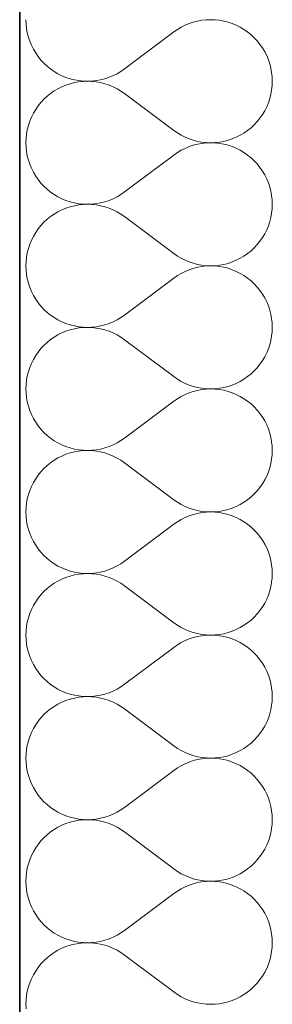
# Model space of a CAD drawing. Header units: millimetres. Extents: x -148444 to 51443, y -4810 to 453290.
# Tile 342 of 551: x -137998 to -137842, y 367171 to 367780. Entities that reach past the tile are written whole.
import ezdxf

# ---------------------------------------------------------------- set-up
doc = ezdxf.new("R2010")
doc.units = ezdxf.units.MM
doc.layers.add('- A - ocieplenie', color=8, linetype='Continuous')

# ---------------------------------------------------------------- blocks, each defined once
blk = doc.blocks.new('*X29')
at = {"layer": '- A - ocieplenie', "linetype": 'Continuous', "lineweight": 13, "ltscale": 100}
for p, q in [((19781.29, 395214.04), (19781.38, 395211.32)), ((19781.38, 395211.32), (19781.68, 395208.62)), ((19877.29, 395209.36), (19874.95, 395207.97)), ((19879.72, 395210.58), (19877.29, 395209.36)), ((19882.23, 395211.63), (19879.72, 395210.58)), ((19884.81, 395212.49), (19882.23, 395211.63)), ((19887.45, 395213.16), (19884.81, 395212.49)), ((19890.13, 395213.65), (19887.45, 395213.16)), ((19892.83, 395213.94), (19890.13, 395213.65)), ((19895.55, 395214.04), (19892.83, 395213.94)), ((19898.27, 395213.94), (19895.55, 395214.04)), ((19900.97, 395213.66), (19898.27, 395213.94)), ((19903.65, 395213.17), (19900.97, 395213.66)), ((19906.29, 395212.5), (19903.65, 395213.17)), ((19908.87, 395211.64), (19906.29, 395212.5)), ((19911.38, 395210.6), (19908.87, 395211.64)), ((19913.82, 395209.39), (19911.38, 395210.6)), ((19916.16, 395208), (19913.82, 395209.39)), ((19781.68, 395208.62), (19782.16, 395205.94)), ((19782.16, 395205.94), (19782.83, 395203.3)), ((19782.83, 395203.3), (19783.69, 395200.72)), ((19872.72, 395206.42), (19842.24, 395183.56)), ((19874.95, 395207.97), (19872.72, 395206.42)), ((19918.39, 395206.45), (19916.16, 395208)), ((19920.51, 395204.74), (19918.39, 395206.45)), ((19922.5, 395202.89), (19920.51, 395204.74)), ((19783.69, 395200.72), (19784.73, 395198.21)), ((19784.73, 395198.21), (19785.95, 395195.78)), ((19924.36, 395200.9), (19922.5, 395202.89)), ((19926.06, 395198.78), (19924.36, 395200.9)), ((19927.62, 395196.55), (19926.06, 395198.78)), ((19785.95, 395195.78), (19787.34, 395193.44)), ((19787.34, 395193.44), (19788.89, 395191.2)), ((19788.89, 395191.2), (19790.6, 395189.08)), ((19929.01, 395194.21), (19927.62, 395196.55)), ((19930.22, 395191.78), (19929.01, 395194.21)), ((19931.26, 395189.26), (19930.22, 395191.78)), ((19790.6, 395189.08), (19792.45, 395187.09)), ((19792.45, 395187.09), (19794.45, 395185.24)), ((19794.45, 395185.24), (19796.56, 395183.53)), ((19932.12, 395186.68), (19931.26, 395189.26)), ((19932.8, 395184.05), (19932.12, 395186.68)), ((19796.56, 395183.53), (19798.8, 395181.98)), ((19798.8, 395181.98), (19801.14, 395180.6)), ((19801.14, 395180.6), (19803.57, 395179.38)), ((19803.57, 395179.38), (19806.09, 395178.34)), ((19832.72, 395178.36), (19835.24, 395179.4)), ((19835.24, 395179.4), (19837.67, 395180.62)), ((19837.67, 395180.62), (19840.01, 395182.01)), ((19840.01, 395182.01), (19842.24, 395183.56)), ((19933.28, 395181.37), (19932.8, 395184.05)), ((19933.57, 395178.66), (19933.28, 395181.37)), ((19806.09, 395173.55), (19803.57, 395172.51)), ((19806.09, 395178.34), (19808.67, 395177.48)), ((19808.67, 395174.41), (19806.09, 395173.55)), ((19808.67, 395177.48), (19811.31, 395176.81)), ((19811.31, 395175.08), (19808.67, 395174.41)), ((19811.31, 395176.81), (19813.98, 395176.33)), ((19813.98, 395175.56), (19811.31, 395175.08)), ((19813.98, 395176.33), (19816.69, 395176.04)), ((19816.69, 395175.85), (19813.98, 395175.56)), ((19816.69, 395176.04), (19819.41, 395175.94)), ((19819.41, 395175.94), (19816.69, 395175.85)), ((19819.41, 395175.94), (19822.13, 395176.04)), ((19822.13, 395175.85), (19819.41, 395175.94)), ((19822.13, 395176.04), (19824.83, 395176.34)), ((19824.83, 395175.55), (19822.13, 395175.85)), ((19824.83, 395176.34), (19827.51, 395176.82)), ((19827.51, 395175.07), (19824.83, 395175.55)), ((19827.51, 395176.82), (19830.14, 395177.5)), ((19830.14, 395174.39), (19827.51, 395175.07)), ((19830.14, 395177.5), (19832.72, 395178.36)), ((19832.72, 395173.53), (19830.14, 395174.39)), ((19835.24, 395172.49), (19832.72, 395173.53)), ((19933.28, 395170.52), (19933.57, 395173.23)), ((19933.67, 395175.94), (19933.57, 395178.66)), ((19933.57, 395173.23), (19933.67, 395175.94)), ((19794.45, 395166.65), (19792.45, 395164.8)), ((19796.56, 395168.35), (19794.45, 395166.65)), ((19798.8, 395169.91), (19796.56, 395168.35)), ((19801.14, 395171.29), (19798.8, 395169.91)), ((19803.57, 395172.51), (19801.14, 395171.29)), ((19837.67, 395171.27), (19835.24, 395172.49)), ((19840.01, 395169.88), (19837.67, 395171.27)), ((19842.24, 395168.33), (19840.01, 395169.88)), ((19872.72, 395145.47), (19842.24, 395168.33)), ((19932.12, 395165.21), (19932.8, 395167.84)), ((19932.8, 395167.84), (19933.28, 395170.52)), ((19788.89, 395160.69), (19787.34, 395158.45)), ((19790.6, 395162.8), (19788.89, 395160.69)), ((19792.45, 395164.8), (19790.6, 395162.8)), ((19930.22, 395160.11), (19931.26, 395162.63)), ((19931.26, 395162.63), (19932.12, 395165.21)), ((19785.95, 395156.11), (19784.73, 395153.68)), ((19787.34, 395158.45), (19785.95, 395156.11)), ((19926.06, 395153.11), (19927.62, 395155.34)), ((19927.62, 395155.34), (19929.01, 395157.68)), ((19929.01, 395157.68), (19930.22, 395160.11)), ((19782.83, 395148.59), (19782.16, 395145.95)), ((19783.69, 395151.17), (19782.83, 395148.59)), ((19784.73, 395153.68), (19783.69, 395151.17)), ((19920.51, 395147.15), (19922.5, 395149)), ((19922.5, 395149), (19924.36, 395150.99)), ((19924.36, 395150.99), (19926.06, 395153.11)), ((19781.68, 395143.27), (19781.38, 395140.57)), ((19782.16, 395145.95), (19781.68, 395143.27)), ((19872.72, 395145.47), (19874.95, 395143.91)), ((19874.95, 395143.91), (19877.29, 395142.52)), ((19877.29, 395142.52), (19879.72, 395141.3)), ((19911.38, 395141.28), (19913.82, 395142.5)), ((19913.82, 395142.5), (19916.16, 395143.89)), ((19916.16, 395143.89), (19918.39, 395145.44)), ((19918.39, 395145.44), (19920.51, 395147.15)), ((19781.38, 395140.57), (19781.29, 395137.85)), ((19781.29, 395137.85), (19781.38, 395135.13)), ((19879.72, 395141.3), (19882.23, 395140.26)), ((19882.23, 395140.26), (19884.81, 395139.4)), ((19884.81, 395136.3), (19882.23, 395135.44)), ((19884.81, 395139.4), (19887.45, 395138.73)), ((19887.45, 395136.97), (19884.81, 395136.3)), ((19887.45, 395138.73), (19890.13, 395138.24)), ((19890.13, 395137.46), (19887.45, 395136.97)), ((19890.13, 395138.24), (19892.83, 395137.95)), ((19892.83, 395137.75), (19890.13, 395137.46)), ((19892.83, 395137.95), (19895.55, 395137.85)), ((19895.55, 395137.85), (19892.83, 395137.75)), ((19895.55, 395137.85), (19898.27, 395137.94)), ((19898.27, 395137.75), (19895.55, 395137.85)), ((19898.27, 395137.94), (19900.97, 395138.23)), ((19900.97, 395137.46), (19898.27, 395137.75)), ((19900.97, 395138.23), (19903.65, 395138.72)), ((19903.65, 395136.98), (19900.97, 395137.46)), ((19903.65, 395138.72), (19906.29, 395139.39)), ((19906.29, 395136.31), (19903.65, 395136.98)), ((19906.29, 395139.39), (19908.87, 395140.24)), ((19908.87, 395135.45), (19906.29, 395136.31)), ((19908.87, 395140.24), (19911.38, 395141.28)), ((19781.38, 395135.13), (19781.68, 395132.43)), ((19781.68, 395132.43), (19782.16, 395129.75)), ((19872.72, 395130.23), (19842.24, 395107.37)), ((19874.95, 395131.78), (19872.72, 395130.23)), ((19877.29, 395133.17), (19874.95, 395131.78)), ((19879.72, 395134.39), (19877.29, 395133.17)), ((19882.23, 395135.44), (19879.72, 395134.39)), ((19911.38, 395134.41), (19908.87, 395135.45)), ((19913.82, 395133.2), (19911.38, 395134.41)), ((19916.16, 395131.81), (19913.82, 395133.2)), ((19918.39, 395130.26), (19916.16, 395131.81)), ((19920.51, 395128.55), (19918.39, 395130.26)), ((19782.16, 395129.75), (19782.83, 395127.11)), ((19782.83, 395127.11), (19783.69, 395124.53)), ((19783.69, 395124.53), (19784.73, 395122.02)), ((19922.5, 395126.7), (19920.51, 395128.55)), ((19924.36, 395124.71), (19922.5, 395126.7)), ((19926.06, 395122.59), (19924.36, 395124.71)), ((19784.73, 395122.02), (19785.95, 395119.59)), ((19785.95, 395119.59), (19787.34, 395117.25)), ((19927.62, 395120.36), (19926.06, 395122.59)), ((19929.01, 395118.02), (19927.62, 395120.36)), ((19930.22, 395115.59), (19929.01, 395118.02)), ((19787.34, 395117.25), (19788.89, 395115.01)), ((19788.89, 395115.01), (19790.6, 395112.89)), ((19790.6, 395112.89), (19792.45, 395110.9)), ((19931.26, 395113.07), (19930.22, 395115.59)), ((19932.12, 395110.49), (19931.26, 395113.07)), ((19792.45, 395110.9), (19794.45, 395109.05)), ((19794.45, 395109.05), (19796.56, 395107.34)), ((19796.56, 395107.34), (19798.8, 395105.79)), ((19798.8, 395105.79), (19801.14, 395104.41)), ((19837.67, 395104.43), (19840.01, 395105.82)), ((19840.01, 395105.82), (19842.24, 395107.37)), ((19932.8, 395107.86), (19932.12, 395110.49)), ((19933.28, 395105.18), (19932.8, 395107.86)), ((19801.14, 395104.41), (19803.57, 395103.19)), ((19803.57, 395103.19), (19806.09, 395102.15)), ((19806.09, 395102.15), (19808.67, 395101.29)), ((19808.67, 395101.29), (19811.31, 395100.62)), ((19811.31, 395100.62), (19813.98, 395100.14)), ((19813.98, 395100.14), (19816.69, 395099.85)), ((19816.69, 395099.66), (19813.98, 395099.37)), ((19816.69, 395099.85), (19819.41, 395099.75)), ((19819.41, 395099.75), (19816.69, 395099.66)), ((19819.41, 395099.75), (19822.13, 395099.85)), ((19822.13, 395099.66), (19819.41, 395099.75)), ((19822.13, 395099.85), (19824.83, 395100.15)), ((19824.83, 395099.36), (19822.13, 395099.66)), ((19824.83, 395100.15), (19827.51, 395100.63)), ((19827.51, 395100.63), (19830.14, 395101.31)), ((19830.14, 395101.31), (19832.72, 395102.17)), ((19832.72, 395102.17), (19835.24, 395103.21)), ((19835.24, 395103.21), (19837.67, 395104.43)), ((19933.57, 395102.47), (19933.28, 395105.18)), ((19933.67, 395099.75), (19933.57, 395102.47)), ((19933.57, 395097.04), (19933.67, 395099.75)), ((19798.8, 395093.72), (19796.56, 395092.16)), ((19801.14, 395095.1), (19798.8, 395093.72)), ((19803.57, 395096.32), (19801.14, 395095.1)), ((19806.09, 395097.36), (19803.57, 395096.32)), ((19808.67, 395098.22), (19806.09, 395097.36)), ((19811.31, 395098.89), (19808.67, 395098.22)), ((19813.98, 395099.37), (19811.31, 395098.89)), ((19827.51, 395098.88), (19824.83, 395099.36)), ((19830.14, 395098.2), (19827.51, 395098.88)), ((19832.72, 395097.34), (19830.14, 395098.2)), ((19835.24, 395096.3), (19832.72, 395097.34)), ((19837.67, 395095.08), (19835.24, 395096.3)), ((19840.01, 395093.69), (19837.67, 395095.08)), ((19842.24, 395092.14), (19840.01, 395093.69)), ((19932.8, 395091.65), (19933.28, 395094.33)), ((19933.28, 395094.33), (19933.57, 395097.04)), ((19792.45, 395088.6), (19790.6, 395086.61)), ((19794.45, 395090.46), (19792.45, 395088.6)), ((19796.56, 395092.16), (19794.45, 395090.46)), ((19872.72, 395069.28), (19842.24, 395092.14)), ((19931.26, 395086.44), (19932.12, 395089.02)), ((19932.12, 395089.02), (19932.8, 395091.65)), ((19787.34, 395082.26), (19785.95, 395079.92)), ((19788.89, 395084.5), (19787.34, 395082.26)), ((19790.6, 395086.61), (19788.89, 395084.5)), ((19927.62, 395079.15), (19929.01, 395081.49)), ((19929.01, 395081.49), (19930.22, 395083.92)), ((19930.22, 395083.92), (19931.26, 395086.44)), ((19784.73, 395077.49), (19783.69, 395074.98)), ((19785.95, 395079.92), (19784.73, 395077.49)), ((19924.36, 395074.8), (19926.06, 395076.92)), ((19926.06, 395076.92), (19927.62, 395079.15)), ((19782.16, 395069.76), (19781.68, 395067.08)), ((19782.83, 395072.4), (19782.16, 395069.76)), ((19783.69, 395074.98), (19782.83, 395072.4)), ((19872.72, 395069.28), (19874.95, 395067.72)), ((19916.16, 395067.7), (19918.39, 395069.25)), ((19918.39, 395069.25), (19920.51, 395070.95)), ((19920.51, 395070.95), (19922.5, 395072.81)), ((19922.5, 395072.81), (19924.36, 395074.8)), ((19781.38, 395064.38), (19781.29, 395061.66)), ((19781.68, 395067.08), (19781.38, 395064.38)), ((19874.95, 395067.72), (19877.29, 395066.33)), ((19877.29, 395066.33), (19879.72, 395065.11)), ((19879.72, 395065.11), (19882.23, 395064.07)), ((19882.23, 395064.07), (19884.81, 395063.21)), ((19884.81, 395063.21), (19887.45, 395062.54)), ((19903.65, 395062.52), (19906.29, 395063.2)), ((19906.29, 395063.2), (19908.87, 395064.05)), ((19908.87, 395064.05), (19911.38, 395065.09)), ((19911.38, 395065.09), (19913.82, 395066.31)), ((19913.82, 395066.31), (19916.16, 395067.7)), ((19781.29, 395061.66), (19781.38, 395058.94)), ((19781.38, 395058.94), (19781.68, 395056.24)), ((19877.29, 395056.98), (19874.95, 395055.59)), ((19879.72, 395058.2), (19877.29, 395056.98)), ((19882.23, 395059.25), (19879.72, 395058.2)), ((19884.81, 395060.11), (19882.23, 395059.25)), ((19887.45, 395060.78), (19884.81, 395060.11)), ((19887.45, 395062.54), (19890.13, 395062.05)), ((19890.13, 395061.27), (19887.45, 395060.78)), ((19890.13, 395062.05), (19892.83, 395061.76)), ((19892.83, 395061.56), (19890.13, 395061.27)), ((19892.83, 395061.76), (19895.55, 395061.66)), ((19895.55, 395061.66), (19892.83, 395061.56)), ((19895.55, 395061.66), (19898.27, 395061.75)), ((19898.27, 395061.56), (19895.55, 395061.66)), ((19898.27, 395061.75), (19900.97, 395062.04)), ((19900.97, 395061.27), (19898.27, 395061.56)), ((19900.97, 395062.04), (19903.65, 395062.52)), ((19903.65, 395060.79), (19900.97, 395061.27)), ((19906.29, 395060.12), (19903.65, 395060.79)), ((19908.87, 395059.26), (19906.29, 395060.12)), ((19911.38, 395058.22), (19908.87, 395059.26)), ((19913.82, 395057.01), (19911.38, 395058.22)), ((19916.16, 395055.62), (19913.82, 395057.01)), ((19781.68, 395056.24), (19782.16, 395053.56)), ((19782.16, 395053.56), (19782.83, 395050.92)), ((19782.83, 395050.92), (19783.69, 395048.34)), ((19872.72, 395054.04), (19842.24, 395031.18)), ((19874.95, 395055.59), (19872.72, 395054.04)), ((19918.39, 395054.07), (19916.16, 395055.62)), ((19920.51, 395052.36), (19918.39, 395054.07)), ((19922.5, 395050.51), (19920.51, 395052.36)), ((19783.69, 395048.34), (19784.73, 395045.83)), ((19784.73, 395045.83), (19785.95, 395043.39)), ((19924.36, 395048.52), (19922.5, 395050.51)), ((19926.06, 395046.4), (19924.36, 395048.52)), ((19927.62, 395044.17), (19926.06, 395046.4)), ((19785.95, 395043.39), (19787.34, 395041.06)), ((19787.34, 395041.06), (19788.89, 395038.82)), ((19788.89, 395038.82), (19790.6, 395036.7)), ((19929.01, 395041.83), (19927.62, 395044.17)), ((19930.22, 395039.39), (19929.01, 395041.83)), ((19931.26, 395036.88), (19930.22, 395039.39)), ((19790.6, 395036.7), (19792.45, 395034.71)), ((19792.45, 395034.71), (19794.45, 395032.86)), ((19794.45, 395032.86), (19796.56, 395031.15)), ((19932.12, 395034.3), (19931.26, 395036.88)), ((19932.8, 395031.66), (19932.12, 395034.3)), ((19796.56, 395031.15), (19798.8, 395029.6)), ((19798.8, 395029.6), (19801.14, 395028.22)), ((19801.14, 395028.22), (19803.57, 395027)), ((19803.57, 395027), (19806.09, 395025.96)), ((19832.72, 395025.98), (19835.24, 395027.02)), ((19835.24, 395027.02), (19837.67, 395028.24)), ((19837.67, 395028.24), (19840.01, 395029.63)), ((19840.01, 395029.63), (19842.24, 395031.18)), ((19933.28, 395028.99), (19932.8, 395031.66)), ((19933.57, 395026.28), (19933.28, 395028.99)), ((19806.09, 395021.17), (19803.57, 395020.13)), ((19806.09, 395025.96), (19808.67, 395025.1)), ((19808.67, 395022.03), (19806.09, 395021.17)), ((19808.67, 395025.1), (19811.31, 395024.43)), ((19811.31, 395022.7), (19808.67, 395022.03)), ((19811.31, 395024.43), (19813.98, 395023.95)), ((19813.98, 395023.18), (19811.31, 395022.7)), ((19813.98, 395023.95), (19816.69, 395023.66)), ((19816.69, 395023.47), (19813.98, 395023.18)), ((19816.69, 395023.66), (19819.41, 395023.56)), ((19819.41, 395023.56), (19816.69, 395023.47)), ((19819.41, 395023.56), (19822.13, 395023.66)), ((19822.13, 395023.46), (19819.41, 395023.56)), ((19822.13, 395023.66), (19824.83, 395023.96)), ((19824.83, 395023.17), (19822.13, 395023.46)), ((19824.83, 395023.96), (19827.51, 395024.44)), ((19827.51, 395022.69), (19824.83, 395023.17)), ((19827.51, 395024.44), (19830.14, 395025.11)), ((19830.14, 395022.01), (19827.51, 395022.69)), ((19830.14, 395025.11), (19832.72, 395025.98)), ((19832.72, 395021.15), (19830.14, 395022.01)), ((19835.24, 395020.11), (19832.72, 395021.15)), ((19933.28, 395018.14), (19933.57, 395020.84)), ((19933.67, 395023.56), (19933.57, 395026.28)), ((19933.57, 395020.84), (19933.67, 395023.56)), ((19794.45, 395014.27), (19792.45, 395012.41)), ((19796.56, 395015.97), (19794.45, 395014.27)), ((19798.8, 395017.52), (19796.56, 395015.97)), ((19801.14, 395018.91), (19798.8, 395017.52)), ((19803.57, 395020.13), (19801.14, 395018.91)), ((19837.67, 395018.89), (19835.24, 395020.11)), ((19840.01, 395017.5), (19837.67, 395018.89)), ((19842.24, 395015.94), (19840.01, 395017.5)), ((19872.72, 394993.09), (19842.24, 395015.94)), ((19932.12, 395012.83), (19932.8, 395015.46)), ((19932.8, 395015.46), (19933.28, 395018.14)), ((19788.89, 395008.31), (19787.34, 395006.07)), ((19790.6, 395010.42), (19788.89, 395008.31)), ((19792.45, 395012.41), (19790.6, 395010.42)), ((19930.22, 395007.73), (19931.26, 395010.25)), ((19931.26, 395010.25), (19932.12, 395012.83)), ((19785.95, 395003.73), (19784.73, 395001.3)), ((19787.34, 395006.07), (19785.95, 395003.73)), ((19926.06, 395000.73), (19927.62, 395002.96)), ((19927.62, 395002.96), (19929.01, 395005.3)), ((19929.01, 395005.3), (19930.22, 395007.73)), ((19782.83, 394996.21), (19782.16, 394993.57)), ((19783.69, 394998.79), (19782.83, 394996.21)), ((19784.73, 395001.3), (19783.69, 394998.79)), ((19920.51, 394994.76), (19922.5, 394996.62)), ((19922.5, 394996.62), (19924.36, 394998.61)), ((19924.36, 394998.61), (19926.06, 395000.73)), ((19781.68, 394990.89), (19781.38, 394988.19)), ((19782.16, 394993.57), (19781.68, 394990.89)), ((19872.72, 394993.09), (19874.95, 394991.53)), ((19874.95, 394991.53), (19877.29, 394990.14)), ((19877.29, 394990.14), (19879.72, 394988.92)), ((19911.38, 394988.9), (19913.82, 394990.12)), ((19913.82, 394990.12), (19916.16, 394991.51)), ((19916.16, 394991.51), (19918.39, 394993.06)), ((19918.39, 394993.06), (19920.51, 394994.76)), ((19781.38, 394988.19), (19781.29, 394985.47)), ((19781.29, 394985.47), (19781.38, 394982.75)), ((19879.72, 394988.92), (19882.23, 394987.88)), ((19882.23, 394987.88), (19884.81, 394987.02)), ((19884.81, 394983.92), (19882.23, 394983.06)), ((19884.81, 394987.02), (19887.45, 394986.34)), ((19887.45, 394984.59), (19884.81, 394983.92)), ((19887.45, 394986.34), (19890.13, 394985.86)), ((19890.13, 394985.08), (19887.45, 394984.59)), ((19890.13, 394985.86), (19892.83, 394985.57)), ((19892.83, 394985.37), (19890.13, 394985.08)), ((19892.83, 394985.57), (19895.55, 394985.47)), ((19895.55, 394985.47), (19892.83, 394985.37)), ((19895.55, 394985.47), (19898.27, 394985.56)), ((19898.27, 394985.37), (19895.55, 394985.47)), ((19898.27, 394985.56), (19900.97, 394985.85)), ((19900.97, 394985.08), (19898.27, 394985.37)), ((19900.97, 394985.85), (19903.65, 394986.33)), ((19903.65, 394984.6), (19900.97, 394985.08)), ((19903.65, 394986.33), (19906.29, 394987.01)), ((19906.29, 394983.93), (19903.65, 394984.6)), ((19906.29, 394987.01), (19908.87, 394987.86)), ((19908.87, 394983.07), (19906.29, 394983.93)), ((19908.87, 394987.86), (19911.38, 394988.9)), ((19781.38, 394982.75), (19781.68, 394980.04)), ((19781.68, 394980.04), (19782.16, 394977.37)), ((19872.72, 394977.85), (19842.24, 394954.99)), ((19874.95, 394979.4), (19872.72, 394977.85)), ((19877.29, 394980.79), (19874.95, 394979.4)), ((19879.72, 394982.01), (19877.29, 394980.79)), ((19882.23, 394983.06), (19879.72, 394982.01)), ((19911.38, 394982.03), (19908.87, 394983.07)), ((19913.82, 394980.82), (19911.38, 394982.03)), ((19916.16, 394979.43), (19913.82, 394980.82)), ((19918.39, 394977.88), (19916.16, 394979.43)), ((19920.51, 394976.17), (19918.39, 394977.88)), ((19782.16, 394977.37), (19782.83, 394974.73)), ((19782.83, 394974.73), (19783.69, 394972.15)), ((19783.69, 394972.15), (19784.73, 394969.64)), ((19922.5, 394974.32), (19920.51, 394976.17)), ((19924.36, 394972.33), (19922.5, 394974.32)), ((19926.06, 394970.21), (19924.36, 394972.33)), ((19784.73, 394969.64), (19785.95, 394967.2)), ((19785.95, 394967.2), (19787.34, 394964.87)), ((19927.62, 394967.98), (19926.06, 394970.21)), ((19929.01, 394965.64), (19927.62, 394967.98)), ((19930.22, 394963.2), (19929.01, 394965.64)), ((19787.34, 394964.87), (19788.89, 394962.63)), ((19788.89, 394962.63), (19790.6, 394960.51)), ((19790.6, 394960.51), (19792.45, 394958.52)), ((19931.26, 394960.69), (19930.22, 394963.2)), ((19932.12, 394958.11), (19931.26, 394960.69)), ((19792.45, 394958.52), (19794.45, 394956.67)), ((19794.45, 394956.67), (19796.56, 394954.96)), ((19796.56, 394954.96), (19798.8, 394953.41)), ((19798.8, 394953.41), (19801.14, 394952.03)), ((19837.67, 394952.05), (19840.01, 394953.44)), ((19840.01, 394953.44), (19842.24, 394954.99)), ((19932.8, 394955.47), (19932.12, 394958.11)), ((19933.28, 394952.8), (19932.8, 394955.47)), ((19801.14, 394952.03), (19803.57, 394950.81)), ((19803.57, 394950.81), (19806.09, 394949.77)), ((19806.09, 394949.77), (19808.67, 394948.91)), ((19808.67, 394948.91), (19811.31, 394948.24)), ((19811.31, 394948.24), (19813.98, 394947.76)), ((19813.98, 394947.76), (19816.69, 394947.47)), ((19816.69, 394947.28), (19813.98, 394946.99)), ((19816.69, 394947.47), (19819.41, 394947.37)), ((19819.41, 394947.37), (19816.69, 394947.28)), ((19819.41, 394947.37), (19822.13, 394947.47)), ((19822.13, 394947.27), (19819.41, 394947.37)), ((19822.13, 394947.47), (19824.83, 394947.76)), ((19824.83, 394946.98), (19822.13, 394947.27)), ((19824.83, 394947.76), (19827.51, 394948.25)), ((19827.51, 394948.25), (19830.14, 394948.92)), ((19830.14, 394948.92), (19832.72, 394949.79)), ((19832.72, 394949.79), (19835.24, 394950.83)), ((19835.24, 394950.83), (19837.67, 394952.05)), ((19933.57, 394950.09), (19933.28, 394952.8)), ((19933.67, 394947.37), (19933.57, 394950.09)), ((19933.57, 394944.65), (19933.67, 394947.37)), ((19798.8, 394941.33), (19796.56, 394939.78)), ((19801.14, 394942.72), (19798.8, 394941.33)), ((19803.57, 394943.94), (19801.14, 394942.72)), ((19806.09, 394944.98), (19803.57, 394943.94)), ((19808.67, 394945.84), (19806.09, 394944.98)), ((19811.31, 394946.51), (19808.67, 394945.84)), ((19813.98, 394946.99), (19811.31, 394946.51)), ((19827.51, 394946.5), (19824.83, 394946.98)), ((19830.14, 394945.82), (19827.51, 394946.5)), ((19832.72, 394944.96), (19830.14, 394945.82)), ((19835.24, 394943.92), (19832.72, 394944.96)), ((19837.67, 394942.7), (19835.24, 394943.92)), ((19840.01, 394941.31), (19837.67, 394942.7)), ((19842.24, 394939.75), (19840.01, 394941.31)), ((19932.8, 394939.27), (19933.28, 394941.95)), ((19933.28, 394941.95), (19933.57, 394944.65)), ((19792.45, 394936.22), (19790.6, 394934.23)), ((19794.45, 394938.08), (19792.45, 394936.22)), ((19796.56, 394939.78), (19794.45, 394938.08)), ((19872.72, 394916.9), (19842.24, 394939.75)), ((19931.26, 394934.05), (19932.12, 394936.64)), ((19932.12, 394936.64), (19932.8, 394939.27)), ((19787.34, 394929.88), (19785.95, 394927.54)), ((19788.89, 394932.12), (19787.34, 394929.88)), ((19790.6, 394934.23), (19788.89, 394932.12)), ((19927.62, 394926.77), (19929.01, 394929.11)), ((19929.01, 394929.11), (19930.22, 394931.54)), ((19930.22, 394931.54), (19931.26, 394934.05)), ((19784.73, 394925.11), (19783.69, 394922.6)), ((19785.95, 394927.54), (19784.73, 394925.11)), ((19924.36, 394922.42), (19926.06, 394924.54)), ((19926.06, 394924.54), (19927.62, 394926.77)), ((19782.16, 394917.38), (19781.68, 394914.7)), ((19782.83, 394920.01), (19782.16, 394917.38)), ((19783.69, 394922.6), (19782.83, 394920.01)), ((19872.72, 394916.9), (19874.95, 394915.34)), ((19916.16, 394915.32), (19918.39, 394916.87)), ((19918.39, 394916.87), (19920.51, 394918.57)), ((19920.51, 394918.57), (19922.5, 394920.43)), ((19922.5, 394920.43), (19924.36, 394922.42)), ((19781.38, 394912), (19781.29, 394909.28)), ((19781.68, 394914.7), (19781.38, 394912)), ((19874.95, 394915.34), (19877.29, 394913.95)), ((19877.29, 394913.95), (19879.72, 394912.73)), ((19879.72, 394912.73), (19882.23, 394911.69)), ((19882.23, 394911.69), (19884.81, 394910.83)), ((19884.81, 394910.83), (19887.45, 394910.15)), ((19903.65, 394910.14), (19906.29, 394910.82)), ((19906.29, 394910.82), (19908.87, 394911.67)), ((19908.87, 394911.67), (19911.38, 394912.71)), ((19911.38, 394912.71), (19913.82, 394913.93)), ((19913.82, 394913.93), (19916.16, 394915.32)), ((19781.29, 394909.28), (19781.38, 394906.56)), ((19781.38, 394906.56), (19781.68, 394903.85)), ((19877.29, 394904.6), (19874.95, 394903.21)), ((19879.72, 394905.82), (19877.29, 394904.6)), ((19882.23, 394906.87), (19879.72, 394905.82)), ((19884.81, 394907.73), (19882.23, 394906.87)), ((19887.45, 394908.4), (19884.81, 394907.73)), ((19887.45, 394910.15), (19890.13, 394909.67)), ((19890.13, 394908.89), (19887.45, 394908.4)), ((19890.13, 394909.67), (19892.83, 394909.38)), ((19892.83, 394909.18), (19890.13, 394908.89)), ((19892.83, 394909.38), (19895.55, 394909.28)), ((19895.55, 394909.28), (19892.83, 394909.18)), ((19895.55, 394909.28), (19898.27, 394909.37)), ((19898.27, 394909.18), (19895.55, 394909.28)), ((19898.27, 394909.37), (19900.97, 394909.66)), ((19900.97, 394908.89), (19898.27, 394909.18)), ((19900.97, 394909.66), (19903.65, 394910.14)), ((19903.65, 394908.41), (19900.97, 394908.89)), ((19906.29, 394907.74), (19903.65, 394908.41)), ((19908.87, 394906.88), (19906.29, 394907.74)), ((19911.38, 394905.84), (19908.87, 394906.88)), ((19913.82, 394904.63), (19911.38, 394905.84)), ((19916.16, 394903.24), (19913.82, 394904.63)), ((19781.68, 394903.85), (19782.16, 394901.18)), ((19782.16, 394901.18), (19782.83, 394898.54)), ((19782.83, 394898.54), (19783.69, 394895.96)), ((19872.72, 394901.66), (19842.24, 394878.8)), ((19874.95, 394903.21), (19872.72, 394901.66)), ((19918.39, 394901.69), (19916.16, 394903.24)), ((19920.51, 394899.98), (19918.39, 394901.69)), ((19922.5, 394898.13), (19920.51, 394899.98)), ((19783.69, 394895.96), (19784.73, 394893.45)), ((19784.73, 394893.45), (19785.95, 394891.01)), ((19924.36, 394896.14), (19922.5, 394898.13)), ((19926.06, 394894.02), (19924.36, 394896.14)), ((19927.62, 394891.79), (19926.06, 394894.02)), ((19785.95, 394891.01), (19787.34, 394888.67)), ((19787.34, 394888.67), (19788.89, 394886.44)), ((19788.89, 394886.44), (19790.6, 394884.32)), ((19929.01, 394889.45), (19927.62, 394891.79)), ((19930.22, 394887.01), (19929.01, 394889.45)), ((19931.26, 394884.5), (19930.22, 394887.01)), ((19790.6, 394884.32), (19792.45, 394882.33)), ((19792.45, 394882.33), (19794.45, 394880.48)), ((19794.45, 394880.48), (19796.56, 394878.77)), ((19932.12, 394881.92), (19931.26, 394884.5)), ((19932.8, 394879.28), (19932.12, 394881.92)), ((19796.56, 394878.77), (19798.8, 394877.22)), ((19798.8, 394877.22), (19801.14, 394875.83)), ((19801.14, 394875.83), (19803.57, 394874.62)), ((19803.57, 394874.62), (19806.09, 394873.58)), ((19832.72, 394873.6), (19835.24, 394874.64)), ((19835.24, 394874.64), (19837.67, 394875.86)), ((19837.67, 394875.86), (19840.01, 394877.25)), ((19840.01, 394877.25), (19842.24, 394878.8)), ((19933.28, 394876.61), (19932.8, 394879.28)), ((19933.57, 394873.9), (19933.28, 394876.61)), ((19806.09, 394868.79), (19803.57, 394867.75)), ((19806.09, 394873.58), (19808.67, 394872.72)), ((19808.67, 394869.65), (19806.09, 394868.79)), ((19808.67, 394872.72), (19811.31, 394872.05)), ((19811.31, 394870.32), (19808.67, 394869.65)), ((19811.31, 394872.05), (19813.98, 394871.57)), ((19813.98, 394870.8), (19811.31, 394870.32)), ((19813.98, 394871.57), (19816.69, 394871.28)), ((19816.69, 394871.09), (19813.98, 394870.8)), ((19816.69, 394871.28), (19819.41, 394871.18)), ((19819.41, 394871.18), (19816.69, 394871.09)), ((19819.41, 394871.18), (19822.13, 394871.28)), ((19822.13, 394871.08), (19819.41, 394871.18)), ((19822.13, 394871.28), (19824.83, 394871.57)), ((19824.83, 394870.79), (19822.13, 394871.08)), ((19824.83, 394871.57), (19827.51, 394872.06)), ((19827.51, 394870.31), (19824.83, 394870.79)), ((19827.51, 394872.06), (19830.14, 394872.73)), ((19830.14, 394869.63), (19827.51, 394870.31)), ((19830.14, 394872.73), (19832.72, 394873.6)), ((19832.72, 394868.77), (19830.14, 394869.63)), ((19835.24, 394867.73), (19832.72, 394868.77)), ((19933.28, 394865.76), (19933.57, 394868.46)), ((19933.67, 394871.18), (19933.57, 394873.9)), ((19933.57, 394868.46), (19933.67, 394871.18)), ((19794.45, 394861.89), (19792.45, 394860.03)), ((19796.56, 394863.59), (19794.45, 394861.89)), ((19798.8, 394865.14), (19796.56, 394863.59)), ((19801.14, 394866.53), (19798.8, 394865.14)), ((19803.57, 394867.75), (19801.14, 394866.53)), ((19837.67, 394866.51), (19835.24, 394867.73)), ((19840.01, 394865.12), (19837.67, 394866.51)), ((19842.24, 394863.56), (19840.01, 394865.12)), ((19872.72, 394840.71), (19842.24, 394863.56)), ((19932.12, 394860.45), (19932.8, 394863.08)), ((19932.8, 394863.08), (19933.28, 394865.76)), ((19788.89, 394855.93), (19787.34, 394853.69)), ((19790.6, 394858.04), (19788.89, 394855.93)), ((19792.45, 394860.03), (19790.6, 394858.04)), ((19930.22, 394855.35), (19931.26, 394857.86)), ((19931.26, 394857.86), (19932.12, 394860.45)), ((19785.95, 394851.35), (19784.73, 394848.92)), ((19787.34, 394853.69), (19785.95, 394851.35)), ((19926.06, 394848.34), (19927.62, 394850.58)), ((19927.62, 394850.58), (19929.01, 394852.92)), ((19929.01, 394852.92), (19930.22, 394855.35)), ((19782.83, 394843.82), (19782.16, 394841.19)), ((19783.69, 394846.41), (19782.83, 394843.82)), ((19784.73, 394848.92), (19783.69, 394846.41)), ((19920.51, 394842.38), (19922.5, 394844.24)), ((19922.5, 394844.24), (19924.36, 394846.23)), ((19924.36, 394846.23), (19926.06, 394848.34)), ((19781.68, 394838.51), (19781.38, 394835.81)), ((19782.16, 394841.19), (19781.68, 394838.51)), ((19872.72, 394840.71), (19874.95, 394839.15)), ((19874.95, 394839.15), (19877.29, 394837.76)), ((19877.29, 394837.76), (19879.72, 394836.54)), ((19911.38, 394836.52), (19913.82, 394837.74)), ((19913.82, 394837.74), (19916.16, 394839.13)), ((19916.16, 394839.13), (19918.39, 394840.68)), ((19918.39, 394840.68), (19920.51, 394842.38)), ((19781.38, 394835.81), (19781.29, 394833.09)), ((19781.29, 394833.09), (19781.38, 394830.37)), ((19879.72, 394836.54), (19882.23, 394835.5)), ((19882.23, 394835.5), (19884.81, 394834.64)), ((19884.81, 394831.54), (19882.23, 394830.67)), ((19884.81, 394834.64), (19887.45, 394833.96)), ((19887.45, 394832.21), (19884.81, 394831.54)), ((19887.45, 394833.96), (19890.13, 394833.48)), ((19890.13, 394832.7), (19887.45, 394832.21)), ((19890.13, 394833.48), (19892.83, 394833.19)), ((19892.83, 394832.99), (19890.13, 394832.7)), ((19892.83, 394833.19), (19895.55, 394833.09)), ((19895.55, 394833.09), (19892.83, 394832.99)), ((19895.55, 394833.09), (19898.27, 394833.18)), ((19898.27, 394832.99), (19895.55, 394833.09)), ((19898.27, 394833.18), (19900.97, 394833.47)), ((19900.97, 394832.7), (19898.27, 394832.99)), ((19900.97, 394833.47), (19903.65, 394833.95)), ((19903.65, 394832.22), (19900.97, 394832.7)), ((19903.65, 394833.95), (19906.29, 394834.62)), ((19906.29, 394831.55), (19903.65, 394832.22)), ((19906.29, 394834.62), (19908.87, 394835.48)), ((19908.87, 394830.69), (19906.29, 394831.55)), ((19908.87, 394835.48), (19911.38, 394836.52)), ((19781.38, 394830.37), (19781.68, 394827.66)), ((19781.68, 394827.66), (19782.16, 394824.99)), ((19872.72, 394825.47), (19842.24, 394802.61)), ((19874.95, 394827.02), (19872.72, 394825.47)), ((19877.29, 394828.41), (19874.95, 394827.02)), ((19879.72, 394829.63), (19877.29, 394828.41)), ((19882.23, 394830.67), (19879.72, 394829.63)), ((19911.38, 394829.65), (19908.87, 394830.69)), ((19913.82, 394828.44), (19911.38, 394829.65)), ((19916.16, 394827.05), (19913.82, 394828.44)), ((19918.39, 394825.5), (19916.16, 394827.05)), ((19920.51, 394823.79), (19918.39, 394825.5)), ((19782.16, 394824.99), (19782.83, 394822.35)), ((19782.83, 394822.35), (19783.69, 394819.77)), ((19783.69, 394819.77), (19784.73, 394817.26)), ((19922.5, 394821.94), (19920.51, 394823.79)), ((19924.36, 394819.95), (19922.5, 394821.94)), ((19926.06, 394817.83), (19924.36, 394819.95)), ((19784.73, 394817.26), (19785.95, 394814.82)), ((19785.95, 394814.82), (19787.34, 394812.48)), ((19927.62, 394815.6), (19926.06, 394817.83)), ((19929.01, 394813.26), (19927.62, 394815.6)), ((19930.22, 394810.82), (19929.01, 394813.26)), ((19787.34, 394812.48), (19788.89, 394810.25)), ((19788.89, 394810.25), (19790.6, 394808.13)), ((19790.6, 394808.13), (19792.45, 394806.14)), ((19931.26, 394808.31), (19930.22, 394810.82)), ((19932.12, 394805.73), (19931.26, 394808.31)), ((19792.45, 394806.14), (19794.45, 394804.29)), ((19794.45, 394804.29), (19796.56, 394802.58)), ((19796.56, 394802.58), (19798.8, 394801.03)), ((19798.8, 394801.03), (19801.14, 394799.64)), ((19837.67, 394799.67), (19840.01, 394801.06)), ((19840.01, 394801.06), (19842.24, 394802.61)), ((19932.8, 394803.09), (19932.12, 394805.73)), ((19933.28, 394800.42), (19932.8, 394803.09)), ((19801.14, 394799.64), (19803.57, 394798.43)), ((19803.57, 394798.43), (19806.09, 394797.39)), ((19806.09, 394797.39), (19808.67, 394796.53)), ((19808.67, 394796.53), (19811.31, 394795.86)), ((19811.31, 394795.86), (19813.98, 394795.38)), ((19813.98, 394795.38), (19816.69, 394795.09)), ((19816.69, 394794.9), (19813.98, 394794.61)), ((19816.69, 394795.09), (19819.41, 394794.99)), ((19819.41, 394794.99), (19816.69, 394794.9)), ((19819.41, 394794.99), (19822.13, 394795.09)), ((19822.13, 394794.89), (19819.41, 394794.99)), ((19822.13, 394795.09), (19824.83, 394795.38)), ((19824.83, 394794.6), (19822.13, 394794.89)), ((19824.83, 394795.38), (19827.51, 394795.87)), ((19827.51, 394795.87), (19830.14, 394796.54)), ((19830.14, 394796.54), (19832.72, 394797.4)), ((19832.72, 394797.4), (19835.24, 394798.45)), ((19835.24, 394798.45), (19837.67, 394799.67)), ((19933.57, 394797.71), (19933.28, 394800.42)), ((19933.67, 394794.99), (19933.57, 394797.71)), ((19933.57, 394792.27), (19933.67, 394794.99)), ((19798.8, 394788.95), (19796.56, 394787.4)), ((19801.14, 394790.34), (19798.8, 394788.95)), ((19803.57, 394791.56), (19801.14, 394790.34)), ((19806.09, 394792.6), (19803.57, 394791.56)), ((19808.67, 394793.45), (19806.09, 394792.6)), ((19811.31, 394794.13), (19808.67, 394793.45)), ((19813.98, 394794.61), (19811.31, 394794.13)), ((19827.51, 394794.12), (19824.83, 394794.6)), ((19830.14, 394793.44), (19827.51, 394794.12)), ((19832.72, 394792.58), (19830.14, 394793.44)), ((19835.24, 394791.54), (19832.72, 394792.58)), ((19837.67, 394790.32), (19835.24, 394791.54)), ((19840.01, 394788.93), (19837.67, 394790.32)), ((19842.24, 394787.37), (19840.01, 394788.93)), ((19932.8, 394786.89), (19933.28, 394789.57)), ((19933.28, 394789.57), (19933.57, 394792.27)), ((19792.45, 394783.84), (19790.6, 394781.85)), ((19794.45, 394785.7), (19792.45, 394783.84)), ((19796.56, 394787.4), (19794.45, 394785.7)), ((19872.72, 394764.52), (19842.24, 394787.37)), ((19931.26, 394781.67), (19932.12, 394784.26)), ((19932.12, 394784.26), (19932.8, 394786.89)), ((19787.34, 394777.5), (19785.95, 394775.16)), ((19788.89, 394779.73), (19787.34, 394777.5)), ((19790.6, 394781.85), (19788.89, 394779.73)), ((19927.62, 394774.39), (19929.01, 394776.73)), ((19929.01, 394776.73), (19930.22, 394779.16)), ((19930.22, 394779.16), (19931.26, 394781.67)), ((19784.73, 394772.73), (19783.69, 394770.22)), ((19785.95, 394775.16), (19784.73, 394772.73)), ((19924.36, 394770.04), (19926.06, 394772.15)), ((19926.06, 394772.15), (19927.62, 394774.39)), ((19782.16, 394765), (19781.68, 394762.32)), ((19782.83, 394767.63), (19782.16, 394765)), ((19783.69, 394770.22), (19782.83, 394767.63)), ((19872.72, 394764.52), (19874.95, 394762.96)), ((19916.16, 394762.94), (19918.39, 394764.49)), ((19918.39, 394764.49), (19920.51, 394766.19)), ((19920.51, 394766.19), (19922.5, 394768.05)), ((19922.5, 394768.05), (19924.36, 394770.04)), ((19781.38, 394759.62), (19781.29, 394756.9)), ((19781.68, 394762.32), (19781.38, 394759.62)), ((19874.95, 394762.96), (19877.29, 394761.57)), ((19877.29, 394761.57), (19879.72, 394760.35)), ((19879.72, 394760.35), (19882.23, 394759.31)), ((19882.23, 394759.31), (19884.81, 394758.45)), ((19884.81, 394758.45), (19887.45, 394757.77)), ((19903.65, 394757.76), (19906.29, 394758.43)), ((19906.29, 394758.43), (19908.87, 394759.29)), ((19908.87, 394759.29), (19911.38, 394760.33)), ((19911.38, 394760.33), (19913.82, 394761.55)), ((19913.82, 394761.55), (19916.16, 394762.94)), ((19781.29, 394756.9), (19781.38, 394754.18)), ((19781.38, 394754.18), (19781.68, 394751.47)), ((19877.29, 394752.22), (19874.95, 394750.83)), ((19879.72, 394753.44), (19877.29, 394752.22)), ((19882.23, 394754.48), (19879.72, 394753.44)), ((19884.81, 394755.35), (19882.23, 394754.48)), ((19887.45, 394756.02), (19884.81, 394755.35)), ((19887.45, 394757.77), (19890.13, 394757.29)), ((19890.13, 394756.51), (19887.45, 394756.02)), ((19890.13, 394757.29), (19892.83, 394757)), ((19892.83, 394756.8), (19890.13, 394756.51)), ((19892.83, 394757), (19895.55, 394756.9)), ((19895.55, 394756.9), (19892.83, 394756.8)), ((19895.55, 394756.9), (19898.27, 394756.99)), ((19898.27, 394756.8), (19895.55, 394756.9)), ((19898.27, 394756.99), (19900.97, 394757.28)), ((19900.97, 394756.51), (19898.27, 394756.8)), ((19900.97, 394757.28), (19903.65, 394757.76)), ((19903.65, 394756.03), (19900.97, 394756.51)), ((19906.29, 394755.36), (19903.65, 394756.03)), ((19908.87, 394754.5), (19906.29, 394755.36)), ((19911.38, 394753.46), (19908.87, 394754.5)), ((19913.82, 394752.25), (19911.38, 394753.46)), ((19916.16, 394750.86), (19913.82, 394752.25)), ((19781.68, 394751.47), (19782.16, 394748.8)), ((19782.16, 394748.8), (19782.83, 394746.16)), ((19782.83, 394746.16), (19783.69, 394743.58)), ((19872.72, 394749.28), (19842.24, 394726.42)), ((19874.95, 394750.83), (19872.72, 394749.28)), ((19918.39, 394749.31), (19916.16, 394750.86)), ((19920.51, 394747.6), (19918.39, 394749.31)), ((19922.5, 394745.75), (19920.51, 394747.6)), ((19783.69, 394743.58), (19784.73, 394741.07)), ((19784.73, 394741.07), (19785.95, 394738.63)), ((19924.36, 394743.76), (19922.5, 394745.75)), ((19926.06, 394741.64), (19924.36, 394743.76)), ((19927.62, 394739.4), (19926.06, 394741.64)), ((19785.95, 394738.63), (19787.34, 394736.29)), ((19787.34, 394736.29), (19788.89, 394734.06)), ((19788.89, 394734.06), (19790.6, 394731.94)), ((19929.01, 394737.07), (19927.62, 394739.4)), ((19930.22, 394734.63), (19929.01, 394737.07)), ((19931.26, 394732.12), (19930.22, 394734.63)), ((19790.6, 394731.94), (19792.45, 394729.95)), ((19792.45, 394729.95), (19794.45, 394728.1)), ((19794.45, 394728.1), (19796.56, 394726.39)), ((19932.12, 394729.54), (19931.26, 394732.12)), ((19932.8, 394726.9), (19932.12, 394729.54)), ((19796.56, 394726.39), (19798.8, 394724.84)), ((19798.8, 394724.84), (19801.14, 394723.45)), ((19801.14, 394723.45), (19803.57, 394722.24)), ((19803.57, 394722.24), (19806.09, 394721.2)), ((19832.72, 394721.21), (19835.24, 394722.26)), ((19835.24, 394722.26), (19837.67, 394723.48)), ((19837.67, 394723.48), (19840.01, 394724.87)), ((19840.01, 394724.87), (19842.24, 394726.42)), ((19933.28, 394724.23), (19932.8, 394726.9)), ((19933.57, 394721.52), (19933.28, 394724.23)), ((19806.09, 394716.41), (19803.57, 394715.37)), ((19806.09, 394721.2), (19808.67, 394720.34)), ((19808.67, 394717.26), (19806.09, 394716.41)), ((19808.67, 394720.34), (19811.31, 394719.67)), ((19811.31, 394717.94), (19808.67, 394717.26)), ((19811.31, 394719.67), (19813.98, 394719.19)), ((19813.98, 394718.42), (19811.31, 394717.94)), ((19813.98, 394719.19), (19816.69, 394718.9)), ((19816.69, 394718.71), (19813.98, 394718.42)), ((19816.69, 394718.9), (19819.41, 394718.8)), ((19819.41, 394718.8), (19816.69, 394718.71)), ((19819.41, 394718.8), (19822.13, 394718.9)), ((19822.13, 394718.7), (19819.41, 394718.8)), ((19822.13, 394718.9), (19824.83, 394719.19)), ((19824.83, 394718.41), (19822.13, 394718.7)), ((19824.83, 394719.19), (19827.51, 394719.68)), ((19827.51, 394717.93), (19824.83, 394718.41)), ((19827.51, 394719.68), (19830.14, 394720.35)), ((19830.14, 394717.25), (19827.51, 394717.93)), ((19830.14, 394720.35), (19832.72, 394721.21)), ((19832.72, 394716.39), (19830.14, 394717.25)), ((19835.24, 394715.35), (19832.72, 394716.39)), ((19933.28, 394713.38), (19933.57, 394716.08)), ((19933.67, 394718.8), (19933.57, 394721.52)), ((19933.57, 394716.08), (19933.67, 394718.8)), ((19794.45, 394709.51), (19792.45, 394707.65)), ((19796.56, 394711.21), (19794.45, 394709.51)), ((19798.8, 394712.76), (19796.56, 394711.21)), ((19801.14, 394714.15), (19798.8, 394712.76)), ((19803.57, 394715.37), (19801.14, 394714.15)), ((19837.67, 394714.13), (19835.24, 394715.35)), ((19840.01, 394712.74), (19837.67, 394714.13)), ((19842.24, 394711.18), (19840.01, 394712.74)), ((19872.72, 394688.33), (19842.24, 394711.18)), ((19932.12, 394708.06), (19932.8, 394710.7)), ((19932.8, 394710.7), (19933.28, 394713.38)), ((19788.89, 394703.54), (19787.34, 394701.31)), ((19790.6, 394705.66), (19788.89, 394703.54)), ((19792.45, 394707.65), (19790.6, 394705.66)), ((19930.22, 394702.97), (19931.26, 394705.48)), ((19931.26, 394705.48), (19932.12, 394708.06)), ((19785.95, 394698.97), (19784.73, 394696.54)), ((19787.34, 394701.31), (19785.95, 394698.97)), ((19926.06, 394695.96), (19927.62, 394698.2)), ((19927.62, 394698.2), (19929.01, 394700.54)), ((19929.01, 394700.54), (19930.22, 394702.97)), ((19782.83, 394691.44), (19782.16, 394688.81)), ((19783.69, 394694.02), (19782.83, 394691.44)), ((19784.73, 394696.54), (19783.69, 394694.02)), ((19920.51, 394690), (19922.5, 394691.86)), ((19922.5, 394691.86), (19924.36, 394693.85)), ((19924.36, 394693.85), (19926.06, 394695.96)), ((19781.68, 394686.13), (19781.38, 394683.43)), ((19782.16, 394688.81), (19781.68, 394686.13)), ((19872.72, 394688.33), (19874.95, 394686.77)), ((19874.95, 394686.77), (19877.29, 394685.38)), ((19877.29, 394685.38), (19879.72, 394684.16)), ((19911.38, 394684.14), (19913.82, 394685.36)), ((19913.82, 394685.36), (19916.16, 394686.75)), ((19916.16, 394686.75), (19918.39, 394688.3)), ((19918.39, 394688.3), (19920.51, 394690)), ((19781.38, 394683.43), (19781.29, 394680.71)), ((19781.29, 394680.71), (19781.38, 394677.99)), ((19879.72, 394684.16), (19882.23, 394683.12)), ((19882.23, 394683.12), (19884.81, 394682.26)), ((19884.81, 394679.16), (19882.23, 394678.29)), ((19884.81, 394682.26), (19887.45, 394681.58)), ((19887.45, 394679.83), (19884.81, 394679.16)), ((19887.45, 394681.58), (19890.13, 394681.1)), ((19890.13, 394680.31), (19887.45, 394679.83)), ((19890.13, 394681.1), (19892.83, 394680.81)), ((19892.83, 394680.61), (19890.13, 394680.31)), ((19892.83, 394680.81), (19895.55, 394680.71)), ((19895.55, 394680.71), (19892.83, 394680.61)), ((19895.55, 394680.71), (19898.27, 394680.8)), ((19898.27, 394680.61), (19895.55, 394680.71)), ((19898.27, 394680.8), (19900.97, 394681.09)), ((19900.97, 394680.32), (19898.27, 394680.61)), ((19900.97, 394681.09), (19903.65, 394681.57)), ((19903.65, 394679.84), (19900.97, 394680.32)), ((19903.65, 394681.57), (19906.29, 394682.24)), ((19906.29, 394679.17), (19903.65, 394679.84)), ((19906.29, 394682.24), (19908.87, 394683.1)), ((19908.87, 394678.31), (19906.29, 394679.17)), ((19908.87, 394683.1), (19911.38, 394684.14)), ((19781.38, 394677.99), (19781.68, 394675.28)), ((19781.68, 394675.28), (19782.16, 394672.61)), ((19872.72, 394673.09), (19842.24, 394650.23)), ((19874.95, 394674.64), (19872.72, 394673.09)), ((19877.29, 394676.03), (19874.95, 394674.64)), ((19879.72, 394677.25), (19877.29, 394676.03)), ((19882.23, 394678.29), (19879.72, 394677.25)), ((19911.38, 394677.27), (19908.87, 394678.31)), ((19913.82, 394676.05), (19911.38, 394677.27)), ((19916.16, 394674.67), (19913.82, 394676.05)), ((19918.39, 394673.12), (19916.16, 394674.67)), ((19920.51, 394671.41), (19918.39, 394673.12)), ((19782.16, 394672.61), (19782.83, 394669.97)), ((19782.83, 394669.97), (19783.69, 394667.39)), ((19783.69, 394667.39), (19784.73, 394664.88)), ((19922.5, 394669.56), (19920.51, 394671.41)), ((19924.36, 394667.57), (19922.5, 394669.56)), ((19926.06, 394665.45), (19924.36, 394667.57)), ((19784.73, 394664.88), (19785.95, 394662.44)), ((19785.95, 394662.44), (19787.34, 394660.1)), ((19927.62, 394663.21), (19926.06, 394665.45)), ((19929.01, 394660.88), (19927.62, 394663.21)), ((19930.22, 394658.44), (19929.01, 394660.88)), ((19787.34, 394660.1), (19788.89, 394657.87)), ((19788.89, 394657.87), (19790.6, 394655.75)), ((19790.6, 394655.75), (19792.45, 394653.76)), ((19931.26, 394655.93), (19930.22, 394658.44)), ((19932.12, 394653.35), (19931.26, 394655.93)), ((19792.45, 394653.76), (19794.45, 394651.91)), ((19794.45, 394651.91), (19796.56, 394650.2)), ((19796.56, 394650.2), (19798.8, 394648.65)), ((19798.8, 394648.65), (19801.14, 394647.26)), ((19837.67, 394647.29), (19840.01, 394648.68)), ((19840.01, 394648.68), (19842.24, 394650.23)), ((19932.8, 394650.71), (19932.12, 394653.35)), ((19933.28, 394648.03), (19932.8, 394650.71)), ((19801.14, 394647.26), (19803.57, 394646.05)), ((19803.57, 394646.05), (19806.09, 394645.01)), ((19806.09, 394645.01), (19808.67, 394644.15)), ((19808.67, 394644.15), (19811.31, 394643.48)), ((19811.31, 394643.48), (19813.98, 394643)), ((19813.98, 394643), (19816.69, 394642.71)), ((19816.69, 394642.52), (19813.98, 394642.23)), ((19816.69, 394642.71), (19819.41, 394642.61)), ((19819.41, 394642.61), (19816.69, 394642.52)), ((19819.41, 394642.61), (19822.13, 394642.71)), ((19822.13, 394642.51), (19819.41, 394642.61)), ((19822.13, 394642.71), (19824.83, 394643)), ((19824.83, 394642.22), (19822.13, 394642.51)), ((19824.83, 394643), (19827.51, 394643.49)), ((19827.51, 394643.49), (19830.14, 394644.16)), ((19830.14, 394644.16), (19832.72, 394645.02)), ((19832.72, 394645.02), (19835.24, 394646.07)), ((19835.24, 394646.07), (19837.67, 394647.29)), ((19933.57, 394645.33), (19933.28, 394648.03)), ((19933.67, 394642.61), (19933.57, 394645.33)), ((19933.57, 394639.89), (19933.67, 394642.61)), ((19798.8, 394636.57), (19796.56, 394635.02)), ((19801.14, 394637.96), (19798.8, 394636.57)), ((19803.57, 394639.18), (19801.14, 394637.96)), ((19806.09, 394640.22), (19803.57, 394639.18)), ((19808.67, 394641.07), (19806.09, 394640.22)), ((19811.31, 394641.75), (19808.67, 394641.07)), ((19813.98, 394642.23), (19811.31, 394641.75)), ((19827.51, 394641.73), (19824.83, 394642.22)), ((19830.14, 394641.06), (19827.51, 394641.73)), ((19832.72, 394640.2), (19830.14, 394641.06)), ((19835.24, 394639.16), (19832.72, 394640.2)), ((19837.67, 394637.94), (19835.24, 394639.16)), ((19840.01, 394636.55), (19837.67, 394637.94)), ((19842.24, 394634.99), (19840.01, 394636.55)), ((19932.8, 394634.51), (19933.28, 394637.19)), ((19933.28, 394637.19), (19933.57, 394639.89)), ((19792.45, 394631.46), (19790.6, 394629.47)), ((19794.45, 394633.32), (19792.45, 394631.46)), ((19796.56, 394635.02), (19794.45, 394633.32)), ((19872.72, 394612.14), (19842.24, 394634.99)), ((19931.26, 394629.29), (19932.12, 394631.87)), ((19932.12, 394631.87), (19932.8, 394634.51)), ((19787.34, 394625.12), (19785.95, 394622.78)), ((19788.89, 394627.35), (19787.34, 394625.12)), ((19790.6, 394629.47), (19788.89, 394627.35)), ((19927.62, 394622.01), (19929.01, 394624.35)), ((19929.01, 394624.35), (19930.22, 394626.78)), ((19930.22, 394626.78), (19931.26, 394629.29)), ((19784.73, 394620.35), (19783.69, 394617.83)), ((19785.95, 394622.78), (19784.73, 394620.35)), ((19924.36, 394617.66), (19926.06, 394619.77)), ((19926.06, 394619.77), (19927.62, 394622.01)), ((19782.16, 394612.62), (19781.68, 394609.94)), ((19782.83, 394615.25), (19782.16, 394612.62)), ((19783.69, 394617.83), (19782.83, 394615.25)), ((19872.72, 394612.14), (19874.95, 394610.58)), ((19916.16, 394610.56), (19918.39, 394612.11)), ((19918.39, 394612.11), (19920.51, 394613.81)), ((19920.51, 394613.81), (19922.5, 394615.67)), ((19922.5, 394615.67), (19924.36, 394617.66)), ((19781.38, 394607.23), (19781.29, 394604.52)), ((19781.68, 394609.94), (19781.38, 394607.23)), ((19874.95, 394610.58), (19877.29, 394609.19)), ((19877.29, 394609.19), (19879.72, 394607.97)), ((19879.72, 394607.97), (19882.23, 394606.93)), ((19882.23, 394606.93), (19884.81, 394606.07)), ((19884.81, 394606.07), (19887.45, 394605.39)), ((19903.65, 394605.38), (19906.29, 394606.05)), ((19906.29, 394606.05), (19908.87, 394606.91)), ((19908.87, 394606.91), (19911.38, 394607.95)), ((19911.38, 394607.95), (19913.82, 394609.17)), ((19913.82, 394609.17), (19916.16, 394610.56)), ((19781.29, 394604.52), (19781.38, 394601.8)), ((19887.45, 394605.39), (19890.13, 394604.91)), ((19890.13, 394604.91), (19892.83, 394604.61)), ((19892.83, 394604.61), (19895.55, 394604.52)), ((19895.55, 394604.52), (19898.27, 394604.61)), ((19898.27, 394604.61), (19900.97, 394604.9)), ((19900.97, 394604.9), (19903.65, 394605.38))]:
    blk.add_line(p, q, dxfattribs=at)

msp = doc.modelspace()

# ---------------------------------------------------------------- linework, layer by layer
at = {"layer": '- A - ocieplenie', "color": 8, "linetype": 'Continuous', "lineweight": 35, "ltscale": 100, "flags": 128}
msp.add_lwpolyline([(-137998.33, 368629.04), (-137998.34, 361053.27)], dxfattribs=at)

# ---------------------------------------------------------------- block references
at = {"color": 8, "linetype": 'Continuous', "lineweight": 20, "ltscale": 100}
msp.add_blockref('*X29', (-157775.81, -27433.59), dxfattribs=at)

doc.saveas('drawing.dxf')
